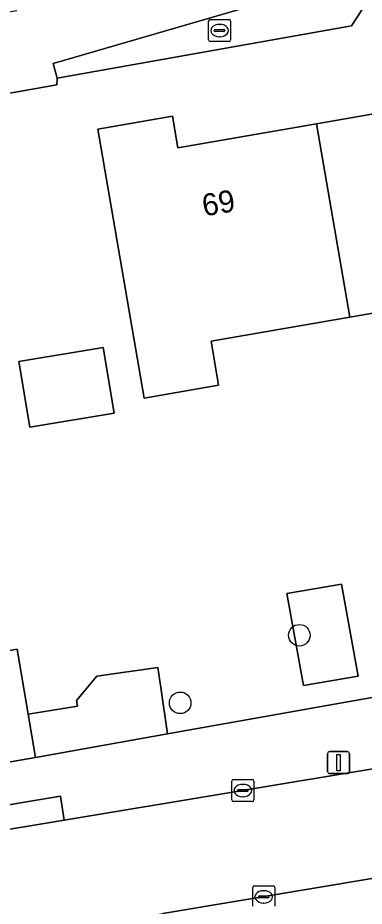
# Model space of a CAD drawing. Extents: x 157793 to 159380, y 380877 to 382313.
# Drawn here: x 158821.33 to 158837.07, y 381502.4 to 381542.72 of the extents above; entities that cross this region are included whole.
import ezdxf

# ---------------------------------------------------------------- set-up
doc = ezdxf.new("R2010")
doc.units = 0
for name, color, linetype in [('IMGEO_Boom', 7, 'Continuous'), ('IMGEO_Brandkraan', 7, 'Continuous'), ('IMGEO_Erf', 7, 'Continuous'), ('IMGEO_Kolk', 7, 'Continuous'), ('IMGEO_Lichtmast', 7, 'Continuous'), ('IMGEO_Muur', 7, 'Continuous'), ('IMGEO_Pand', 7, 'Continuous'), ('IMGEO_Pand_nummerreeks', 7, 'Continuous'), ('IMGEO_Rijbaan_lokaal_open', 7, 'Continuous'), ('IMGEO_Voetpad_open', 7, 'Continuous')]:
    doc.layers.add(name, color=color, linetype=linetype)

msp = doc.modelspace()

# ---------------------------------------------------------------- linework, layer by layer
at = {"layer": 'IMGEO_Boom'}
for centre in [(158834.119, 381514.699), (158828.707, 381511.631)]:
    msp.add_circle(centre, 0.489, dxfattribs=at)
at = {"layer": 'IMGEO_Brandkraan'}
for p, q in [((158829.996, 381541.713), (158829.996, 381542.565)), ((158830.071, 381542.639), (158830.923, 381542.639)), ((158830.997, 381542.565), (158830.997, 381541.713)), ((158830.255, 381542.133), (158830.255, 381542.145)), ((158830.298, 381542.182), (158830.696, 381542.182)), ((158830.484, 381542.419), (158830.509, 381542.419)), ((158830.739, 381542.145), (158830.739, 381542.133)), ((158830.693, 381542.096), (158830.295, 381542.096)), ((158830.507, 381541.859), (158830.482, 381541.859)), ((158830.923, 381541.639), (158830.071, 381541.639))]:
    msp.add_line(p, q, dxfattribs=at)
for points in [[(158829.996, 381541.713), (158829.996, 381542.565)], [(158830.071, 381542.639), (158830.923, 381542.639)], [(158830.997, 381542.565), (158830.997, 381541.713)], [(158830.923, 381541.639), (158830.071, 381541.639)]]:
    msp.add_lwpolyline(points, dxfattribs=at)
for centre, radius, start, end in [((158830.073, 381542.563), 0.0765, 91.552, 178.448), ((158830.073, 381542.563), 0.0765, 91.552, 178.448), ((158830.921, 381542.563), 0.0765, 1.552, 88.448), ((158830.921, 381542.563), 0.0765, 1.552, 88.448), ((158830.295, 381542.142), 0.0403, 85.8775, 175.7526), ((158830.292, 381542.132), 0.0366, 178.938, 274.7102), ((158830.696, 381542.139), 0.043, 264.8664, 352.4533), ((158830.7, 381542.144), 0.0386, 1.7309, 96.639), ((158830.073, 381541.715), 0.0765, 181.552, 268.448), ((158830.073, 381541.715), 0.0765, 181.552, 268.448), ((158830.921, 381541.715), 0.0765, 271.552, 358.448), ((158830.921, 381541.715), 0.0765, 271.552, 358.448)]:
    msp.add_arc(centre, radius, start, end, dxfattribs=at)
for centre, major_axis, ratio, start_param, end_param in [((158830.483, 381542.139), (-0.387, 0.002), 0.722429, 4.712389, 7.853982), ((158830.508, 381542.139), (-0.39, 0.002), 0.717154, 1.570796, 4.712389)]:
    msp.add_ellipse(centre, major_axis=major_axis, ratio=ratio, start_param=start_param, end_param=end_param, dxfattribs=at)
at = {"layer": 'IMGEO_Erf'}
for points in [[(158839.772, 381547.41), (158836.485, 381542.353), (158823.125, 381539.982), (158823.106, 381539.67), (158813.844, 381538.037), (158814.288, 381535.398), (158813.155, 381535.207), (158814.196, 381529.017), (158810.553, 381528.403), (158811.605, 381522.15), (158812.62, 381516.12), (158817.408, 381516.926), (158817.986, 381513.495), (158821.307, 381514.07), (158821.804, 381511.121), (158824.045, 381511.479), (158823.991, 381511.732), (158824.927, 381512.846), (158827.69, 381513.233), (158827.823, 381512.336), (158828.134, 381510.225), (158838.701, 381512.102)], [(158842.713, 381530.217), (158836.41, 381529.127), (158830.106, 381528.037), (158830.451, 381526.044), (158827.068, 381525.459), (158824.958, 381537.666), (158828.356, 381538.253), (158828.603, 381536.825), (158834.891, 381537.912), (158841.227, 381539.007)]]:
    msp.add_lwpolyline(points, dxfattribs=at)
for points in [[(158825.701, 381524.784), (158821.873, 381524.14), (158821.373, 381527.116), (158825.201, 381527.76)], [(158836.038, 381517.015), (158836.126, 381516.523), (158836.786, 381512.845), (158834.303, 381512.414), (158833.554, 381516.589)]]:
    msp.add_lwpolyline(points, close=True, dxfattribs=at)
at = {"layer": 'IMGEO_Kolk'}
for p, q in [((158831.051, 381507.228), (158831.051, 381508.08)), ((158831.126, 381508.154), (158831.978, 381508.154)), ((158831.539, 381507.934), (158831.564, 381507.934)), ((158832.052, 381508.08), (158832.052, 381507.228)), ((158831.31, 381507.648), (158831.31, 381507.66)), ((158831.748, 381507.611), (158831.35, 381507.611)), ((158831.353, 381507.697), (158831.751, 381507.697)), ((158831.794, 381507.66), (158831.794, 381507.648)), ((158831.978, 381507.154), (158831.126, 381507.154)), ((158831.562, 381507.374), (158831.537, 381507.374)), ((158832, 381502.403), (158832, 381503.255)), ((158832.075, 381503.329), (158832.927, 381503.329)), ((158832.488, 381503.109), (158832.513, 381503.109)), ((158833.001, 381503.255), (158833.001, 381502.403)), ((158832.259, 381502.823), (158832.259, 381502.835)), ((158832.697, 381502.786), (158832.299, 381502.786)), ((158832.302, 381502.872), (158832.7, 381502.872)), ((158832.743, 381502.835), (158832.743, 381502.823)), ((158832.511, 381502.549), (158832.486, 381502.549))]:
    msp.add_line(p, q, dxfattribs=at)
for points in [[(158831.051, 381507.228), (158831.051, 381508.08)], [(158831.126, 381508.154), (158831.978, 381508.154)], [(158832.052, 381508.08), (158832.052, 381507.228)], [(158831.978, 381507.154), (158831.126, 381507.154)], [(158832, 381502.403), (158832, 381503.255)], [(158832.075, 381503.329), (158832.927, 381503.329)], [(158833.001, 381503.255), (158833.001, 381502.403)]]:
    msp.add_lwpolyline(points, dxfattribs=at)
for centre, radius, start, end in [((158831.128, 381508.078), 0.0765, 91.552, 178.448), ((158831.128, 381508.078), 0.0765, 91.552, 178.448), ((158831.976, 381508.078), 0.0765, 1.552, 88.448), ((158831.976, 381508.078), 0.0765, 1.552, 88.448), ((158831.35, 381507.657), 0.0403, 85.8775, 175.7526), ((158831.347, 381507.647), 0.0366, 178.938, 274.7102), ((158831.751, 381507.654), 0.043, 264.8664, 352.4533), ((158831.755, 381507.659), 0.0386, 1.7309, 96.639), ((158831.128, 381507.23), 0.0765, 181.552, 268.448), ((158831.128, 381507.23), 0.0765, 181.552, 268.448), ((158831.976, 381507.23), 0.0765, 271.552, 358.448), ((158831.976, 381507.23), 0.0765, 271.552, 358.448), ((158832.077, 381503.253), 0.0765, 91.552, 178.448), ((158832.077, 381503.253), 0.0765, 91.552, 178.448), ((158832.925, 381503.253), 0.0765, 1.552, 88.448), ((158832.925, 381503.253), 0.0765, 1.552, 88.448), ((158832.299, 381502.832), 0.0403, 85.8775, 175.7526), ((158832.296, 381502.822), 0.0366, 178.938, 274.7102), ((158832.7, 381502.829), 0.043, 264.8664, 352.4533), ((158832.704, 381502.834), 0.0386, 1.7309, 96.639)]:
    msp.add_arc(centre, radius, start, end, dxfattribs=at)
for centre, major_axis, ratio, start_param, end_param in [((158831.538, 381507.654), (-0.387, 0.002), 0.722429, 4.712389, 7.853982), ((158831.563, 381507.654), (-0.39, 0.002), 0.717154, 1.570796, 4.712389), ((158832.487, 381502.829), (-0.387, 0.002), 0.722429, 4.712389, 7.853982), ((158832.512, 381502.829), (-0.39, 0.002), 0.717154, 1.570796, 4.712389)]:
    msp.add_ellipse(centre, major_axis=major_axis, ratio=ratio, start_param=start_param, end_param=end_param, dxfattribs=at)
at = {"layer": 'IMGEO_Lichtmast'}
for p, q in [((158835.399, 381508.52), (158835.399, 381509.32)), ((158835.399, 381509.32), (158835.399, 381508.52)), ((158835.499, 381509.42), (158836.289, 381509.42)), ((158836.289, 381509.42), (158835.499, 381509.42)), ((158836.389, 381509.32), (158836.389, 381508.52)), ((158836.389, 381508.52), (158836.389, 381509.32)), ((158836.289, 381508.42), (158835.499, 381508.42)), ((158835.499, 381508.42), (158836.289, 381508.42))]:
    msp.add_line(p, q, dxfattribs=at)
msp.add_lwpolyline([(158835.819, 381509.295), (158835.969, 381509.295), (158835.969, 381508.545), (158835.819, 381508.545), (158835.819, 381509.295)], dxfattribs=at)
for centre, start, end in [((158835.499, 381509.32), 90, 180), ((158835.499, 381509.32), 90, 180), ((158836.289, 381509.32), 0, 90), ((158836.289, 381509.32), 360, 90), ((158835.499, 381508.52), 180, 270), ((158835.499, 381508.52), 180, 270), ((158836.289, 381508.52), 270, 0), ((158836.289, 381508.52), 270, 0)]:
    msp.add_arc(centre, 0.1, start, end, dxfattribs=at)
at = {"layer": 'IMGEO_Muur'}
msp.add_lwpolyline([(158823.106, 381539.67), (158813.844, 381538.037)], dxfattribs=at)
at = {"layer": 'IMGEO_Pand'}
for points in [[(158842.713, 381530.217), (158842.592, 381530.919), (158845.712, 381531.459), (158848.34, 381529.456), (158852.55, 381534.973), (158847.859, 381537.908), (158842.854, 381541.039), (158841.448, 381538.851), (158841.227, 381539.007), (158834.891, 381537.912), (158836.41, 381529.127)], [(158834.891, 381537.912), (158828.603, 381536.825), (158828.356, 381538.253), (158824.958, 381537.666), (158827.068, 381525.459), (158830.451, 381526.044), (158830.106, 381528.037), (158836.41, 381529.127)], [(158821.873, 381524.14), (158825.701, 381524.784), (158825.201, 381527.76), (158821.373, 381527.116)], [(158836.038, 381517.015), (158833.554, 381516.589), (158834.303, 381512.414), (158836.786, 381512.845), (158836.126, 381516.523)], [(158821.307, 381514.07), (158817.986, 381513.495), (158818.814, 381508.579), (158822.135, 381509.159), (158821.804, 381511.121)], [(158827.823, 381512.336), (158827.69, 381513.233), (158824.927, 381512.846), (158823.991, 381511.732), (158824.045, 381511.479), (158821.804, 381511.121), (158822.135, 381509.159), (158828.134, 381510.225)]]:
    msp.add_lwpolyline(points, close=True, dxfattribs=at)
at = {"layer": 'IMGEO_Rijbaan_lokaal_open'}
for points in [[(158821.282, 381543.037), (158813.232, 381541.674), (158813.844, 381538.037), (158823.106, 381539.67), (158823.125, 381539.982), (158822.941, 381540.643), (158832.213, 381543.335)], [(158847.169, 381510.252), (158838.269, 381508.775), (158823.442, 381506.315), (158811.565, 381504.345), (158804.193, 381503.122)], [(158804.146, 381498.088), (158804.589, 381498.163), (158810.524, 381499.156), (158819.707, 381500.694), (158827.913, 381502.067), (158850.702, 381505.883), (158850.933, 381505.957), (158852.204, 381506.363)]]:
    msp.add_lwpolyline(points, dxfattribs=at)
at = {"layer": 'IMGEO_Voetpad_open'}
for points in [[(158832.213, 381543.335), (158822.941, 381540.643), (158823.125, 381539.982), (158836.485, 381542.353), (158839.772, 381547.41)], [(158854.742, 381516.358), (158854.726, 381516.466), (158854.056, 381521.044), (158851.72, 381520.638), (158852.18, 381517.438), (158850.271, 381515.324), (158845.829, 381514.462), (158846.003, 381513.408), (158838.701, 381512.102), (158828.134, 381510.225), (158822.135, 381509.159), (158818.814, 381508.579), (158811.648, 381507.416), (158804.87, 381506.199)], [(158804.193, 381503.122), (158811.565, 381504.345), (158811.403, 381505.418), (158823.265, 381507.391), (158823.442, 381506.315), (158838.269, 381508.775), (158838.089, 381509.869), (158847.008, 381511.327)], [(158852.775, 381505.433), (158851.262, 381504.892), (158850.933, 381505.957), (158850.702, 381505.883), (158827.913, 381502.067), (158828.097, 381500.99), (158819.904, 381499.63), (158819.707, 381500.694), (158810.524, 381499.156), (158810.719, 381498.089), (158804.745, 381497.097), (158804.589, 381498.163), (158804.146, 381498.088)]]:
    msp.add_lwpolyline(points, dxfattribs=at)
msp.add_lwpolyline([(158811.565, 381504.345), (158823.442, 381506.315), (158823.265, 381507.391), (158811.403, 381505.418)], close=True, dxfattribs=at)

# ---------------------------------------------------------------- texts
at = {"layer": 'IMGEO_Pand_nummerreeks'}
msp.add_text('69', height=1, rotation=9.8073, dxfattribs=at).set_placement((158829.793, 381533.701))

doc.saveas('drawing.dxf')
